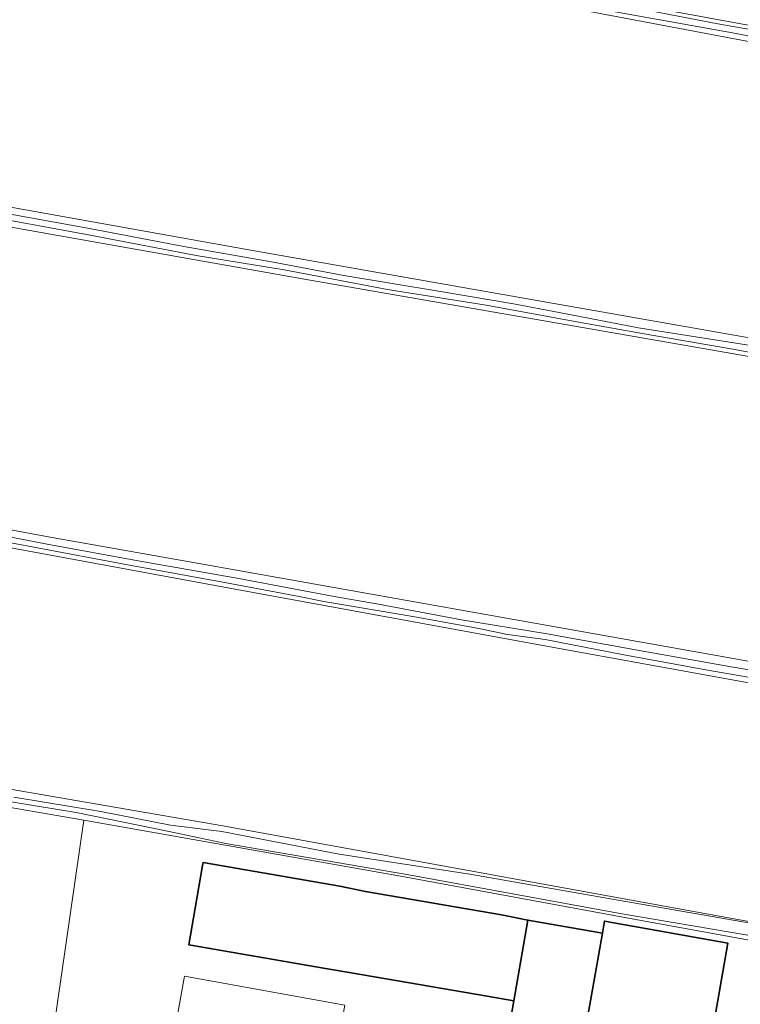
# Model space of a CAD drawing. Header units: metres. Extents: x 149984 to 156489, y 469398 to 478068.
# Tile 729 of 854: x 155176 to 155308, y 472239 to 472419. Entities that reach past the tile are written whole.
import ezdxf

# ---------------------------------------------------------------- set-up
doc = ezdxf.new("R2010")
doc.units = ezdxf.units.M
doc.header["$LTSCALE"] = 0.75
for name, color, linetype, lineweight in [('B-WE-GR-GRAS-GV', 252, 'Continuous', 13), ('B-WE-OG-BEBOUWING-GV', 6, 'Continuous', 35), ('B-WE-OG-BEBOUWING_LOODS-GV', 6, 'Continuous', 18), ('B-WE-OG-TERREIN_ERF-GV', 252, 'Continuous', 18), ('B-WE-OG-TERREIN_OEVER-GV', 252, 'Continuous', 18), ('B-WE-OG-WATER_SLOOT-GV', 252, 'Continuous', 18)]:
    doc.layers.add(name, color=color, linetype=linetype, lineweight=lineweight)

msp = doc.modelspace()

# ---------------------------------------------------------------- linework, layer by layer
at = {"layer": 'B-WE-GR-GRAS-GV', "flags": 128}
for points in [[(155057.489, 472496.51), (155057.429, 472497.881), (155051.645, 472498.835), (155051.242, 472497.038), (155046.461, 472475.7), (155044.738, 472468.013), (155049.849, 472467.303), (155049.543, 472465.78), (155049.439, 472465.264), (155050.576, 472465.056), (155363.981, 472407.663), (155364.805, 472407.646), (155366.843, 472407.604), (155368.093, 472408.808), (155368.453, 472409.154), (155368.777, 472412.787), (155369.447, 472420.294), (155370.558, 472432.74), (155370.445, 472435.509), (155370.385, 472437.073)], [(155010.802, 472429.815), (155007.891, 472415.539), (155007.879, 472415.479), (155015.138, 472414.122), (155050.345, 472407.542), (155122.841, 472393.783), (155150.866, 472388.762), (155166.777, 472385.911), (155218.091, 472376.718), (155322.204, 472358.462), (155363.204, 472350.815), (155363.347, 472350.788), (155363.358, 472350.962), (155363.461, 472352.616), (155363.508, 472353.365), (155363.876, 472359.247), (155363.9, 472359.627), (155364.236, 472365.011), (155364.496, 472369.175), (155364.67, 472371.955), (155366.109, 472387.654), (155366.703, 472394.139), (155367.58, 472403.705), (155266.377, 472422.887)], [(155068.337, 472345.365), (155181.843, 472324.33), (155205.585, 472320.119), (155303.419, 472302.767), (155357.812, 472292.96), (155358.452, 472292.845), (155358.524, 472293.495), (155361.892, 472324.066), (155362.485, 472331.915), (155363.008, 472338.841), (155363.611, 472346.82), (155363.015, 472346.944), (155342.314, 472351.242), (155332.391, 472353.302), (155281.737, 472362.112), (155228.938, 472371.294), (155146.521, 472385.846)], [(154945.702, 472319.171), (155029.046, 472304.486), (155049.664, 472300.756), (155082.754, 472294.769), (155083.153, 472294.697), (155131.175, 472285.833), (155165.707, 472279.883), (155213.328, 472271.678), (155310.959, 472253.951), (155354.219, 472246.41), (155355.848, 472260.966), (155356.203, 472264.137), (155356.499, 472267.018), (155358.29, 472284.426), (155358.584, 472287.288), (155358.523, 472287.367), (155357.262, 472289.008), (155312.666, 472297.135), (155272.379, 472304.477), (155214.254, 472315.07), (155125.486, 472331.474), (155036.983, 472347.878), (154957.625, 472362.254)], [(155180.699, 472222.239), (155188.001, 472272.718), (155168.902, 472276.019)]]:
    msp.add_lwpolyline(points, dxfattribs=at)
at = {"layer": 'B-WE-OG-BEBOUWING-GV', "flags": 128}
for points in [[(155266.429, 472239.785), (155269.01, 472254.501), (155264.164, 472255.471), (155239.373, 472259.705), (155234.673, 472260.705), (155209.739, 472264.99), (155209.651, 472264.476), (155208.618, 472258.465), (155207.158, 472249.97), (155232.093, 472245.685), (155236.774, 472244.881), (155261.56, 472240.622)], [(155266.429, 472239.785), (155263.061, 472220.579), (155276.557, 472218.168), (155276.616, 472218.158), (155277.168, 472221.309), (155277.949, 472225.762), (155282.576, 472252.148), (155269.01, 472254.501)], [(155282.576, 472252.148), (155277.949, 472225.762), (155277.168, 472221.309), (155276.616, 472218.158), (155276.557, 472218.168), (155275.427, 472211.773), (155298.039, 472207.778), (155305.489, 472250.284), (155282.964, 472254.316)]]:
    msp.add_lwpolyline(points, close=True, dxfattribs=at)
at = {"layer": 'B-WE-OG-BEBOUWING_LOODS-GV', "flags": 128}
msp.add_lwpolyline([(155235.621, 472238.961), (155206.355, 472244.263), (155203.671, 472229.448), (155213.478, 472227.672), (155213.863, 472229.799), (155233.323, 472226.274)], close=True, dxfattribs=at)
at = {"layer": 'B-WE-OG-TERREIN_ERF-GV', "flags": 128}
msp.add_lwpolyline([(155355.788, 472237.881), (155355.874, 472242.161), (155354.98, 472242.329), (155319.76, 472248.95), (155286.65, 472254.96), (155246.12, 472262.43), (155188.001, 472272.718), (155180.699, 472222.239)], dxfattribs=at)
for points in [[(155276.557, 472218.168), (155263.061, 472220.579), (155266.429, 472239.785), (155261.56, 472240.622), (155236.774, 472244.881), (155232.093, 472245.685), (155207.158, 472249.97), (155208.618, 472258.465), (155209.651, 472264.476), (155209.739, 472264.99), (155234.673, 472260.705), (155239.373, 472259.705), (155264.164, 472255.471), (155269.01, 472254.501), (155282.576, 472252.148), (155282.964, 472254.316), (155305.489, 472250.284), (155298.039, 472207.778), (155275.427, 472211.773)], [(155206.355, 472244.263), (155235.621, 472238.961), (155233.323, 472226.274), (155213.863, 472229.799), (155213.478, 472227.672), (155203.671, 472229.448)]]:
    msp.add_lwpolyline(points, close=True, dxfattribs=at)
at = {"layer": 'B-WE-OG-TERREIN_OEVER-GV', "flags": 128}
for points in [[(155368.044, 472406.601), (155368.453, 472409.154), (155368.093, 472408.808), (155366.843, 472407.604), (155364.805, 472407.646), (155363.981, 472407.663), (155050.576, 472465.056), (155049.439, 472465.264)], [(155049.985, 472464.088), (155055.806, 472463.181), (155069.761, 472460.654), (155086.195, 472457.74), (155101.543, 472454.944), (155113.425, 472453.084), (155127.903, 472450.475), (155140.171, 472448.278), (155153.787, 472445.711), (155168.866, 472442.868), (155184.045, 472440.163), (155197.838, 472437.659), (155209.892, 472435.214), (155226.211, 472432.246), (155240.694, 472429.506), (155257.183, 472426.393), (155274.049, 472423.29), (155289.142, 472420.738), (155303.629, 472417.953), (155323.736, 472414.443), (155339.159, 472411.513), (155360.236, 472407.854), (155367.508, 472406.549)], [(155049.122, 472461.902), (155049.948, 472461.781), (155086.328, 472455.563), (155100.351, 472452.521), (155165.703, 472441.276), (155266.377, 472422.887), (155367.58, 472403.705), (155367.737, 472404.686)], [(155366.982, 472405), (155360.46, 472406.009), (155346.871, 472408.576), (155337.768, 472410.292), (155323.266, 472412.985), (155306.977, 472416.222), (155288.34, 472419.532), (155273.377, 472422.23), (155258.506, 472424.96), (155246.484, 472427.158), (155232.475, 472429.713), (155218.998, 472432.196), (155202.788, 472434.965), (155188.15, 472437.696), (155170.237, 472441.071), (155156.213, 472443.651), (155140.462, 472446.73), (155122.582, 472449.62), (155106.534, 472452.328), (155102.391, 472453.021), (155085.648, 472456.391), (155057.877, 472461.499), (155050.038, 472462.819)], [(154982.236, 472420.04), (154981.44, 472417.126), (154981.288, 472416.538), (154996.811, 472414.264), (155000.3, 472413.753), (155009.07, 472411.775), (155027.551, 472408.139), (155031.154, 472407.431), (155073.628, 472399.075), (155146.521, 472385.846), (155228.938, 472371.294), (155281.737, 472362.112), (155332.391, 472353.302), (155342.314, 472351.242), (155363.015, 472346.944), (155363.611, 472346.82), (155363.601, 472346.976)], [(155363.403, 472349.941), (155363.347, 472350.788), (155363.204, 472350.815), (155322.204, 472358.462), (155218.091, 472376.718), (155166.777, 472385.911), (155150.866, 472388.762), (155122.841, 472393.783), (155050.345, 472407.542), (155015.138, 472414.122), (155007.879, 472415.479), (155007.891, 472415.539), (155006.35, 472415.84), (155000, 472416.946), (154982.236, 472420.04)], [(155362.81, 472347.88), (155359.589, 472348.678), (155348.922, 472350.821), (155332.492, 472353.973), (155318.113, 472356.461), (155306.373, 472358.64), (155290.222, 472361.408), (155277.912, 472363.609), (155261.362, 472366.664), (155243.383, 472369.489), (155224.531, 472373.111), (155208.48, 472375.697), (155189.165, 472379.433), (155169.933, 472382.945)], [(155172.526, 472383.588), (155189.033, 472380.649), (155206.246, 472377.332), (155222.256, 472374.555), (155235.404, 472372.053), (155253.044, 472369.127), (155266.389, 472366.899), (155274.701, 472365.33), (155289.198, 472362.52), (155310.381, 472359.159), (155332.875, 472354.969), (155351.367, 472351.396), (155362.342, 472349.835)], [(155358.468, 472291.638), (155358.452, 472292.845), (155357.812, 472292.96), (155303.419, 472302.767), (155205.585, 472320.119), (155181.843, 472324.33), (155068.337, 472345.365), (155039.591, 472350.898), (155022.762, 472354.137), (155018.367, 472354.983), (155008.541, 472356.874), (154977.055, 472362.827), (154977.052, 472362.658), (154930.276, 472371.665)], [(154929.539, 472367.341), (154957.625, 472362.254), (155036.983, 472347.878), (155125.486, 472331.474), (155214.254, 472315.07), (155272.379, 472304.477), (155312.666, 472297.135), (155357.262, 472289.008), (155358.523, 472287.367), (155358.491, 472289.851)], [(155354.342, 472245.752), (155354.219, 472246.41), (155310.959, 472253.951), (155213.328, 472271.678), (155165.707, 472279.883), (155131.175, 472285.833), (155083.153, 472294.697), (155082.754, 472294.769), (155049.664, 472300.756), (155029.046, 472304.486), (154945.702, 472319.171), (154910.512, 472325.918)], [(155165.86, 472326.01), (155181.318, 472323.071), (155197.92, 472320.02), (155216.26, 472316.797), (155233.651, 472313.548), (155241.74, 472312.141), (155256.888, 472309.29), (155272.485, 472306.703), (155288.984, 472303.749), (155306.063, 472300.699), (155317.085, 472298.897), (155331.882, 472296.125), (155353.142, 472292.147), (155356.247, 472291.622), (155358.468, 472291.638)], [(155358.021, 472289.931), (155354.519, 472290.43), (155346.839, 472291.878), (155331.869, 472294.827), (155313.758, 472298.041), (155301.435, 472300.147), (155286.207, 472302.946), (155272.12, 472305.662), (155265.274, 472306.616), (155260.057, 472307.689), (155248.353, 472309.797), (155231.785, 472312.6), (155227.27, 472313.536), (155214.014, 472316.017), (155195.372, 472319.439), (155174.708, 472323.323)], [(155352.313, 472243.348), (155342.45, 472245.318), (155328.11, 472248.329), (155308.737, 472251.793), (155285.839, 472255.721), (155247.268, 472262.782), (155213.908, 472268.497), (155203.567, 472270.663), (155186.58, 472274.143), (155169.069, 472276.998)], [(155175.262, 472276.944), (155191.123, 472274.311), (155203.824, 472271.795), (155213.182, 472270.659), (155234.598, 472266.552), (155258.409, 472262.909), (155281.639, 472258.829), (155309.252, 472254.021), (155327.878, 472250.536), (155341.594, 472247.864), (155353.557, 472245.651)], [(155168.902, 472276.019), (155188.001, 472272.718), (155246.12, 472262.43), (155286.65, 472254.96), (155319.76, 472248.95), (155354.98, 472242.329), (155354.806, 472243.263)]]:
    msp.add_lwpolyline(points, dxfattribs=at)
at = {"layer": 'B-WE-OG-WATER_SLOOT-GV', "flags": 128}
for points in [[(155367.508, 472406.549), (155360.236, 472407.854), (155339.159, 472411.513), (155323.736, 472414.443), (155303.629, 472417.953), (155289.142, 472420.738), (155274.049, 472423.29), (155257.183, 472426.393), (155240.694, 472429.506), (155226.211, 472432.246), (155209.892, 472435.214), (155197.838, 472437.659), (155184.045, 472440.163), (155168.866, 472442.868), (155153.787, 472445.711), (155140.171, 472448.278), (155127.903, 472450.475), (155113.425, 472453.084), (155101.543, 472454.944), (155086.195, 472457.74), (155069.761, 472460.654), (155055.806, 472463.181), (155049.985, 472464.088)], [(155050.038, 472462.819), (155057.877, 472461.499), (155085.648, 472456.391), (155102.391, 472453.021), (155106.534, 472452.328), (155122.582, 472449.62), (155140.462, 472446.73), (155156.213, 472443.651), (155170.237, 472441.071), (155188.15, 472437.696), (155202.788, 472434.965), (155218.998, 472432.196), (155232.475, 472429.713), (155246.484, 472427.158), (155258.506, 472424.96), (155273.377, 472422.23), (155288.34, 472419.532), (155306.977, 472416.222), (155323.266, 472412.985), (155337.768, 472410.292), (155346.871, 472408.576), (155360.46, 472406.009), (155366.982, 472405)], [(155169.933, 472382.945), (155189.165, 472379.433), (155208.48, 472375.697), (155224.531, 472373.111), (155243.383, 472369.489), (155261.362, 472366.664), (155277.912, 472363.609), (155290.222, 472361.408), (155306.373, 472358.64), (155318.113, 472356.461), (155332.492, 472353.973), (155348.922, 472350.821), (155359.589, 472348.678), (155362.81, 472347.88)], [(155362.342, 472349.835), (155351.367, 472351.396), (155332.875, 472354.969), (155310.381, 472359.159), (155289.198, 472362.52), (155274.701, 472365.33), (155266.389, 472366.899), (155253.044, 472369.127), (155235.404, 472372.053), (155222.256, 472374.555), (155206.246, 472377.332), (155189.033, 472380.649), (155172.526, 472383.588)], [(155358.491, 472289.851), (155358.468, 472291.638), (155356.247, 472291.622), (155353.142, 472292.147), (155331.882, 472296.125), (155317.085, 472298.897), (155306.063, 472300.699), (155288.984, 472303.749), (155272.485, 472306.703), (155256.888, 472309.29), (155241.74, 472312.141), (155233.651, 472313.548), (155216.26, 472316.797), (155197.92, 472320.02), (155181.318, 472323.071), (155165.86, 472326.01)], [(155174.708, 472323.323), (155195.372, 472319.439), (155214.014, 472316.017), (155227.27, 472313.536), (155231.785, 472312.6), (155248.353, 472309.797), (155260.057, 472307.689), (155265.274, 472306.616), (155272.12, 472305.662), (155286.207, 472302.946), (155301.435, 472300.147), (155313.758, 472298.041), (155331.869, 472294.827), (155346.839, 472291.878), (155354.519, 472290.43), (155358.021, 472289.931)], [(155169.069, 472276.998), (155186.58, 472274.143), (155203.567, 472270.663), (155213.908, 472268.497), (155247.268, 472262.782), (155285.839, 472255.721), (155308.737, 472251.793), (155328.11, 472248.329), (155342.45, 472245.318), (155352.313, 472243.348)], [(155353.557, 472245.651), (155341.594, 472247.864), (155327.878, 472250.536), (155309.252, 472254.021), (155281.639, 472258.829), (155258.409, 472262.909), (155234.598, 472266.552), (155213.182, 472270.659), (155203.824, 472271.795), (155191.123, 472274.311), (155175.262, 472276.944)]]:
    msp.add_lwpolyline(points, dxfattribs=at)

doc.saveas('drawing.dxf')
